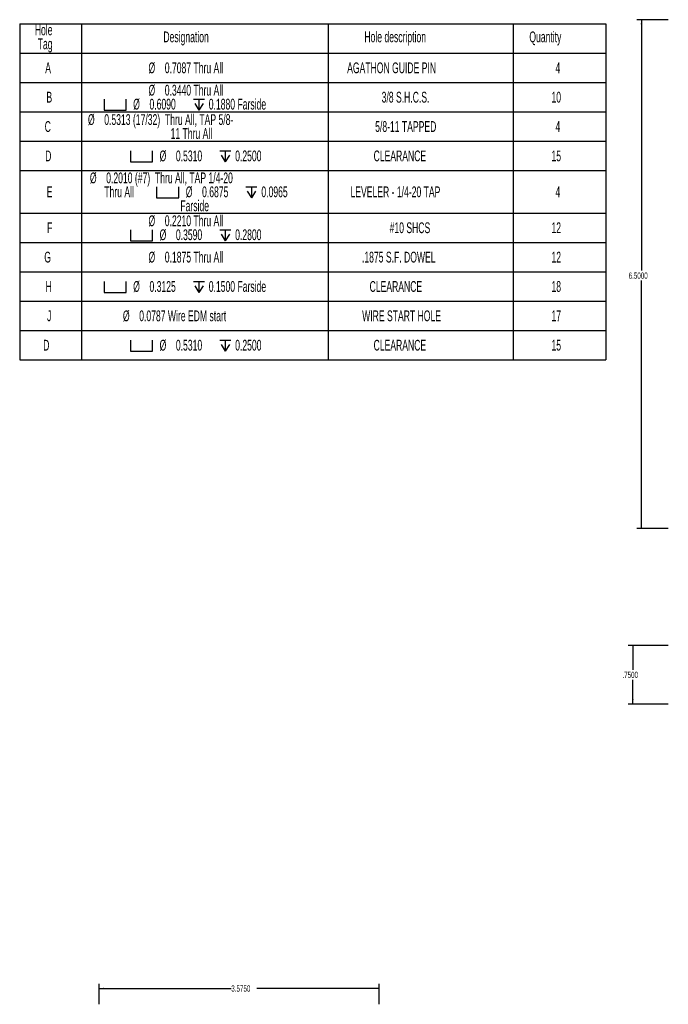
# Model space of a CAD drawing. Header units: inches. Extents: x 1880 to 2363, y -453 to -54.
# Tile 1001 of 1056: x 2215 to 2223, y -304 to -292. Entities that reach past the tile are written whole.
import ezdxf

# ---------------------------------------------------------------- set-up
doc = ezdxf.new("R2010")
doc.units = ezdxf.units.IN
doc.header["$LTSCALE"] = 0.5
doc.header["$MEASUREMENT"] = 0
doc.layers.add('SID-M-D', color=42, linetype='Continuous')
doc.styles.add('SLDTEXTSTYLE0', font='TXT', dxfattribs={"width": 0.595745})

# ---------------------------------------------------------------- blocks, each defined once
blk = doc.blocks.new('SW_SYMBOL_HOLE_SPOT')
at = {"layer": 'SID-M-D', "color": 0}
for p, q in [((0, 34.4), (0, 3)), ((63, 3), (63, 34.4)), ((0, 3), (63, 3))]:
    blk.add_line(p, q, dxfattribs=at)
blk = doc.blocks.new('SW_SYMBOL_HOLE_DEPTH')
at = {"layer": 'SID-M-D', "color": 0}
for p, q in [((0, 34.4), (31.5, 34.4)), ((15.7, 34.4), (15.7, 3)), ((3.9, 21.9), (15.7, 3)), ((27.6, 21.9), (15.7, 3))]:
    blk.add_line(p, q, dxfattribs=at)

msp = doc.modelspace()

# ---------------------------------------------------------------- linework, layer by layer
at = {"layer": 'SID-M-D', "color": 0}
for p, q in [((2214.99063, -291.74331), (2214.99063, -292.11831)), ((2214.99063, -291.74331), (2215.77803, -291.74331)), ((2215.77803, -291.74331), (2215.77803, -292.11831)), ((2215.77803, -291.74331), (2218.92764, -291.74331)), ((2218.92764, -291.74331), (2218.92764, -292.11831)), ((2218.92764, -291.74331), (2221.28984, -291.74331)), ((2221.28984, -291.74331), (2221.28984, -292.11831)), ((2221.28984, -291.74331), (2222.47095, -291.74331)), ((2222.47095, -291.74331), (2222.47095, -292.11831)), ((2214.99063, -292.11831), (2215.77803, -292.11831)), ((2214.99063, -292.11831), (2214.99063, -292.49331)), ((2215.77803, -292.11831), (2218.92764, -292.11831)), ((2215.77803, -292.11831), (2215.77803, -292.49331)), ((2218.92764, -292.11831), (2221.28984, -292.11831)), ((2218.92764, -292.11831), (2218.92764, -292.49331)), ((2221.28984, -292.11831), (2222.47095, -292.11831)), ((2221.28984, -292.11831), (2221.28984, -292.49331)), ((2222.47095, -292.11831), (2222.47095, -292.49331)), ((2214.99063, -292.49331), (2214.99063, -292.86831)), ((2214.99063, -292.49331), (2215.77803, -292.49331)), ((2215.77803, -292.49331), (2215.77803, -292.86831)), ((2215.77803, -292.49331), (2218.92764, -292.49331)), ((2218.92764, -292.49331), (2218.92764, -292.86831)), ((2218.92764, -292.49331), (2221.28984, -292.49331)), ((2221.28984, -292.49331), (2221.28984, -292.86831)), ((2221.28984, -292.49331), (2222.47095, -292.49331)), ((2222.47095, -292.49331), (2222.47095, -292.86831)), ((2214.99063, -292.86831), (2214.99063, -293.24331)), ((2214.99063, -292.86831), (2215.77803, -292.86831)), ((2215.77803, -292.86831), (2215.77803, -293.24331)), ((2215.77803, -292.86831), (2218.92764, -292.86831)), ((2218.92764, -292.86831), (2218.92764, -293.24331)), ((2218.92764, -292.86831), (2221.28984, -292.86831)), ((2221.28984, -292.86831), (2221.28984, -293.24331)), ((2221.28984, -292.86831), (2222.47095, -292.86831)), ((2222.47095, -292.86831), (2222.47095, -293.24331)), ((2214.99063, -293.24331), (2214.99063, -293.61831)), ((2214.99063, -293.24331), (2215.77803, -293.24331)), ((2215.77803, -293.24331), (2215.77803, -293.61831)), ((2215.77803, -293.24331), (2218.92764, -293.24331)), ((2218.92764, -293.24331), (2218.92764, -293.61831)), ((2218.92764, -293.24331), (2221.28984, -293.24331)), ((2221.28984, -293.24331), (2221.28984, -293.61831)), ((2221.28984, -293.24331), (2222.47095, -293.24331)), ((2222.47095, -293.24331), (2222.47095, -293.61831)), ((2214.99063, -293.61831), (2214.99063, -294.16103)), ((2214.99063, -293.61831), (2215.77803, -293.61831)), ((2215.77803, -293.61831), (2215.77803, -294.16103)), ((2215.77803, -293.61831), (2218.92764, -293.61831)), ((2218.92764, -293.61831), (2218.92764, -294.16103)), ((2218.92764, -293.61831), (2221.28984, -293.61831)), ((2221.28984, -293.61831), (2221.28984, -294.16103)), ((2221.28984, -293.61831), (2222.47095, -293.61831)), ((2222.47095, -293.61831), (2222.47095, -294.16103)), ((2214.99063, -294.16103), (2214.99063, -294.53603)), ((2214.99063, -294.16103), (2215.77803, -294.16103)), ((2215.77803, -294.16103), (2215.77803, -294.53603)), ((2215.77803, -294.16103), (2218.92764, -294.16103)), ((2218.92764, -294.16103), (2218.92764, -294.53603)), ((2218.92764, -294.16103), (2221.28984, -294.16103)), ((2221.28984, -294.16103), (2221.28984, -294.53603)), ((2221.28984, -294.16103), (2222.47095, -294.16103)), ((2222.47095, -294.16103), (2222.47095, -294.53603)), ((2214.99063, -294.53603), (2214.99063, -294.91103)), ((2214.99063, -294.53603), (2215.77803, -294.53603)), ((2215.77803, -294.53603), (2215.77803, -294.91103)), ((2215.77803, -294.53603), (2218.92764, -294.53603)), ((2218.92764, -294.53603), (2218.92764, -294.91103)), ((2218.92764, -294.53603), (2221.28984, -294.53603)), ((2221.28984, -294.53603), (2221.28984, -294.91103)), ((2221.28984, -294.53603), (2222.47095, -294.53603)), ((2222.47095, -294.53603), (2222.47095, -294.91103)), ((2214.99063, -294.91103), (2214.99063, -295.28603)), ((2214.99063, -294.91103), (2215.77803, -294.91103)), ((2215.77803, -294.91103), (2215.77803, -295.28603)), ((2215.77803, -294.91103), (2218.92764, -294.91103)), ((2218.92764, -294.91103), (2218.92764, -295.28603)), ((2218.92764, -294.91103), (2221.28984, -294.91103)), ((2221.28984, -294.91103), (2221.28984, -295.28603)), ((2221.28984, -294.91103), (2222.47095, -294.91103)), ((2222.47095, -294.91103), (2222.47095, -295.28603)), ((2214.99063, -295.28603), (2214.99063, -295.66103)), ((2214.99063, -295.28603), (2215.77803, -295.28603)), ((2215.77803, -295.28603), (2215.77803, -295.66103)), ((2215.77803, -295.28603), (2218.92764, -295.28603)), ((2218.92764, -295.28603), (2218.92764, -295.66103)), ((2218.92764, -295.28603), (2221.28984, -295.28603)), ((2221.28984, -295.28603), (2221.28984, -295.66103)), ((2221.28984, -295.28603), (2222.47095, -295.28603)), ((2222.47095, -295.28603), (2222.47095, -295.66103)), ((2214.99063, -295.66103), (2214.99063, -296.03603)), ((2214.99063, -295.66103), (2215.77803, -295.66103)), ((2215.77803, -295.66103), (2215.77803, -296.03603)), ((2215.77803, -295.66103), (2218.92764, -295.66103)), ((2218.92764, -295.66103), (2218.92764, -296.03603)), ((2218.92764, -295.66103), (2221.28984, -295.66103)), ((2221.28984, -295.66103), (2221.28984, -296.03603)), ((2221.28984, -295.66103), (2222.47095, -295.66103)), ((2222.47095, -295.66103), (2222.47095, -296.03603)), ((2214.99063, -296.03603), (2215.77803, -296.03603)), ((2215.77803, -296.03603), (2218.92764, -296.03603)), ((2218.92764, -296.03603), (2221.28984, -296.03603)), ((2221.28984, -296.03603), (2222.47095, -296.03603))]:
    msp.add_line(p, q, dxfattribs=at)
at = {"layer": 'SID-M-D'}
for p, q in [((2223.2697, -291.69186), (2222.866, -291.69186)), ((2222.926, -291.69186), (2222.926, -294.89686)), ((2222.926, -298.19186), (2222.926, -295.02386)), ((2223.2697, -298.19186), (2222.866, -298.19186)), ((2223.2697, -299.68449), (2222.75741, -299.68449)), ((2222.81741, -299.68449), (2222.81741, -299.99668)), ((2222.81741, -300.43449), (2222.81741, -300.12368)), ((2223.2697, -300.43449), (2222.75741, -300.43449)), ((2216.00308, -304.26798), (2216.00308, -304.00548)), ((2216.00308, -304.06548), (2217.69149, -304.06548)), ((2219.57808, -304.06548), (2218.0166, -304.06548)), ((2219.57808, -304.26798), (2219.57808, -304.00548))]:
    msp.add_line(p, q, dxfattribs=at)
for points in [[(2222.926, -291.69186), (2222.91677, -291.75186), (2222.93523, -291.75186)], [(2222.926, -298.19186), (2222.93523, -298.13186), (2222.91677, -298.13186)], [(2222.81741, -299.68449), (2222.80818, -299.74449), (2222.82664, -299.74449)], [(2222.81741, -300.43449), (2222.82664, -300.37449), (2222.80818, -300.37449)], [(2216.00308, -304.06548), (2216.06308, -304.07472), (2216.06308, -304.05625)], [(2219.57808, -304.06548), (2219.51808, -304.05625), (2219.51808, -304.07472)]]:
    msp.add_solid(points, dxfattribs=at)

# ---------------------------------------------------------------- block references
at = {"layer": 'SID-M-D', "color": 0, "xscale": 0.004470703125, "yscale": 0.004470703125, "zscale": 0.004470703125}
for name, p in [('SW_SYMBOL_HOLE_SPOT', (2216.06745, -292.86029)), ('SW_SYMBOL_HOLE_DEPTH', (2217.20712, -292.86029)), ('SW_SYMBOL_HOLE_SPOT', (2216.40457, -293.52121)), ('SW_SYMBOL_HOLE_DEPTH', (2217.54424, -293.52121)), ('SW_SYMBOL_HOLE_SPOT', (2216.73882, -293.98007)), ('SW_SYMBOL_HOLE_DEPTH', (2217.87849, -293.98007)), ('SW_SYMBOL_HOLE_SPOT', (2216.40457, -294.52802)), ('SW_SYMBOL_HOLE_DEPTH', (2217.54424, -294.52802)), ('SW_SYMBOL_HOLE_SPOT', (2216.06745, -295.18893)), ('SW_SYMBOL_HOLE_DEPTH', (2217.20712, -295.18893)), ('SW_SYMBOL_HOLE_SPOT', (2216.40457, -295.93893)), ('SW_SYMBOL_HOLE_DEPTH', (2217.54424, -295.93893))]:
    msp.add_blockref(name, p, dxfattribs=at)

# ---------------------------------------------------------------- texts
at = {"layer": 'SID-M-D', "color": 0, "attachment_point": 1, "style": 'SLDTEXTSTYLE0'}
for s, insert, char_height in [('Hole', (2215.18329, -291.75318), 0.137795), ('Designation', (2216.82453, -291.84227), 0.1377953), ('Hole description', (2219.3901, -291.84227), 0.1377953), ('Quantity', (2221.49591, -291.84227), 0.137795), ('Tag', (2215.22061, -291.93136), 0.137795), ('A', (2215.31639, -292.23769), 0.1378), ('%%c', (2216.63469, -292.23769), 0.137795), ('0.7087 Thru All', (2216.8425, -292.23769), 0.1377953), ('AGATHON GUIDE PIN', (2219.17049, -292.23769), 0.1377953), ('4', (2221.82949, -292.23769), 0.1378), ('%%c', (2216.63469, -292.5236), 0.137795), ('0.3440 Thru All', (2216.8425, -292.5236), 0.1377953), ('B', (2215.33161, -292.61269), 0.1378), ('3/8 S.H.C.S.', (2219.61057, -292.61269), 0.1377953), ('10', (2221.77858, -292.61269), 0.137795), ('%%c', (2216.43933, -292.70177), 0.137795), ('0.6090', (2216.64714, -292.70177), 0.137795), ('0.1880 Farside', (2217.404, -292.70177), 0.1377953), ('%%c', (2215.86189, -292.8986), 0.137795), ('0.5313 (17/32)  Thru All, TAP 5/8-', (2216.0697, -292.8986), 0.1377953), ('C', (2215.30969, -292.98769), 0.1378), ('5/8-11 TAPPED', (2219.52799, -292.98769), 0.1377953), ('4', (2221.82949, -292.98769), 0.1378), ('11 Thru All', (2216.91677, -293.07677), 0.1377953), ('D', (2215.31601, -293.36269), 0.1378), ('%%c', (2216.77645, -293.36269), 0.137795), ('0.5310', (2216.98426, -293.36269), 0.137795), ('0.2500', (2217.74112, -293.36269), 0.137795), ('CLEARANCE', (2219.50799, -293.36269), 0.137795), ('15', (2221.77858, -293.36269), 0.137795), ('%%c', (2215.88686, -293.64337), 0.137795), ('0.2010 (#7)  Thru All, TAP 1/4-20', (2216.09468, -293.64337), 0.1377953), ('E', (2215.33505, -293.82155), 0.1378), ('Thru All', (2216.07032, -293.82155), 0.137795), ('%%c', (2217.1107, -293.82155), 0.137795), ('0.6875', (2217.31851, -293.82155), 0.137795), ('0.0965', (2218.07537, -293.82155), 0.137795), ('LEVELER - 1/4-20 TAP', (2219.21317, -293.82155), 0.1377953), ('4', (2221.82949, -293.82155), 0.1378), ('Farside', (2217.04117, -293.99973), 0.137795), ('F', (2215.33984, -294.28041), 0.1378), ('%%c', (2216.63469, -294.19132), 0.137795), ('0.2210 Thru All', (2216.8425, -294.19132), 0.1377953), ('#10 SHCS', (2219.71268, -294.28041), 0.137795), ('12', (2221.77858, -294.28041), 0.137795), ('%%c', (2216.77645, -294.3695), 0.137795), ('0.3590', (2216.98426, -294.3695), 0.137795), ('0.2800', (2217.74112, -294.3695), 0.137795), ('G', (2215.30424, -294.65541), 0.1378), ('%%c', (2216.63469, -294.65541), 0.137795), ('0.1875 Thru All', (2216.8425, -294.65541), 0.1377953), ('.1875 S.F. DOWEL', (2219.35958, -294.65541), 0.1377953), ('12', (2221.77858, -294.65541), 0.137795), ('H', (2215.32156, -295.03041), 0.1378), ('%%c', (2216.43933, -295.03041), 0.137795), ('0.3125', (2216.64714, -295.03041), 0.137795), ('0.1500 Farside', (2217.404, -295.03041), 0.1377953), ('CLEARANCE', (2219.45709, -295.03041), 0.137795), ('18', (2221.77858, -295.03041), 0.137795), ('J', (2215.34003, -295.40541), 0.1378), ('%%c', (2216.30829, -295.40541), 0.137795), ('0.0787 Wire EDM start', (2216.5161, -295.40541), 0.1377953), ('WIRE START HOLE', (2219.36178, -295.40541), 0.1377953), ('17', (2221.77858, -295.40541), 0.137795), ('D', (2215.29056, -295.78041), 0.1378), ('%%c', (2216.77645, -295.78041), 0.137795), ('0.5310', (2216.98426, -295.78041), 0.137795), ('0.2500', (2217.74112, -295.78041), 0.137795), ('CLEARANCE', (2219.50799, -295.78041), 0.137795), ('15', (2221.77858, -295.78041), 0.137795)]:
    msp.add_mtext(s, dxfattribs=dict(at, insert=insert, char_height=char_height))
at = {"layer": 'SID-M-D', "char_height": 0.08, "attachment_point": 1, "style": 'SLDTEXTSTYLE0'}
for s, insert in [('6.5000', (2222.76345, -294.92073)), ('.7500', (2222.68441, -300.02055)), ('3.5750', (2217.69149, -304.02586))]:
    msp.add_mtext(s, dxfattribs=dict(at, insert=insert))

doc.saveas('drawing.dxf')
